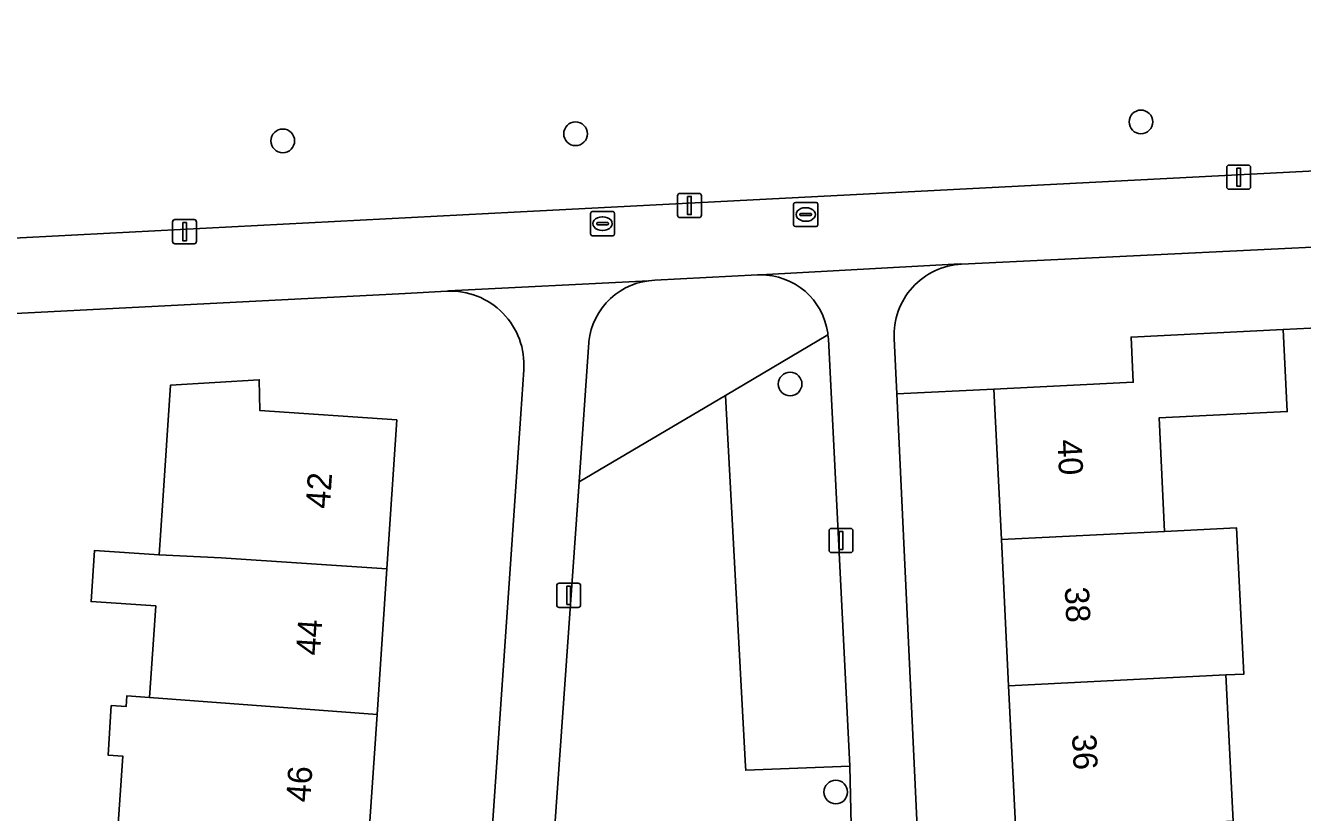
# Model space of a CAD drawing. Extents: x 161084 to 161928, y 385354 to 386522.
# Drawn here: x 161717 to 161769.8, y 386299.9 to 386332.5 of the extents above; entities that cross this region are included whole.
import ezdxf

# ---------------------------------------------------------------- set-up
doc = ezdxf.new("R2010")
doc.units = 0
for name, color, linetype in [('IMGEO_Boom', 7, 'Continuous'), ('IMGEO_Erf', 7, 'Continuous'), ('IMGEO_Groenvoorziening', 7, 'Continuous'), ('IMGEO_Lichtmast', 7, 'Continuous'), ('IMGEO_Muur', 7, 'Continuous'), ('IMGEO_Pand', 7, 'Continuous'), ('IMGEO_Pand_nummerreeks', 7, 'Continuous'), ('IMGEO_Rioolput', 7, 'Continuous'), ('IMGEO_Voetpad_open', 7, 'Continuous')]:
    doc.layers.add(name, color=color, linetype=linetype)

msp = doc.modelspace()

# ---------------------------------------------------------------- linework, layer by layer
at = {"layer": 'IMGEO_Boom'}
for centre in [(161763.128, 386328.47), (161727.621, 386327.685), (161739.736, 386327.978), (161748.612, 386317.624), (161750.501, 386300.743)]:
    msp.add_circle(centre, 0.489, dxfattribs=at)
at = {"layer": 'IMGEO_Erf'}
for points in [[(161734.409, 386321.465), (161732.689, 386321.376), (161710.354, 386320.219)], [(161775.799, 386320.206), (161769.013, 386319.876), (161769.179, 386316.481), (161763.876, 386316.223), (161764.109, 386311.525), (161767.087, 386311.672), (161767.387, 386305.625), (161766.644, 386305.588), (161766.944, 386299.542)], [(161712.5, 386278.044), (161721.841, 386278.563), (161722.23, 386270.869), (161732.058, 386271.387), (161732.292, 386271.41), (161732.523, 386271.453), (161732.749, 386271.517), (161732.969, 386271.601), (161733.18, 386271.704), (161733.381, 386271.825), (161733.571, 386271.964), (161733.747, 386272.12), (161733.909, 386272.291), (161734.055, 386272.475), (161734.184, 386272.672), (161734.295, 386272.879), (161734.387, 386273.095), (161734.459, 386273.319), (161734.51, 386273.548), (161734.542, 386273.781), (161734.546, 386273.839), (161734.925, 386279.361), (161737.424, 386315.789), (161737.59, 386318.214)], [(161720.758, 386298.614), (161721, 386302.23), (161720.391, 386302.271), (161720.528, 386304.318), (161721.137, 386304.277), (161721.167, 386304.718), (161722.112, 386304.648), (161722.367, 386308.447), (161719.688, 386308.626), (161719.829, 386310.73), (161722.507, 386310.551), (161722.644, 386312.593), (161722.977, 386317.581), (161726.65, 386317.8), (161726.668, 386316.531), (161732.338, 386316.14), (161731.925, 386309.973), (161731.522, 386303.946), (161731.119, 386297.92)], [(161757.951, 386299.097), (161757.652, 386305.143), (161757.353, 386311.191), (161757.045, 386317.414), (161753.029, 386317.215), (161755.137, 386272.229)]]:
    msp.add_lwpolyline(points, dxfattribs=at)
msp.add_arc((161734.562, 386318.433), 3.036, 355.8676, 92.8854, dxfattribs=at)
at = {"layer": 'IMGEO_Groenvoorziening'}
for points in [[(161770.443, 386331.912), (161771.946, 386331.948), (161771.741, 386335.293), (161766.755, 386335.169), (161766.729, 386336.162), (161712.996, 386334.367), (161713.072, 386336.352), (161700.558, 386335.87), (161700.839, 386328.558), (161701.918, 386328.595), (161702.136, 386322.917), (161737.195, 386324.733), (161770.615, 386326.464)], [(161745.941, 386317.153), (161750.179, 386319.655), (161750.17, 386319.744), (161750.124, 386319.99), (161750.055, 386320.23), (161749.965, 386320.464), (161749.855, 386320.689), (161749.725, 386320.903), (161749.577, 386321.104), (161749.411, 386321.291), (161749.229, 386321.463), (161749.032, 386321.618), (161748.822, 386321.755), (161748.601, 386321.872), (161748.371, 386321.969), (161748.132, 386322.045), (161747.888, 386322.1), (161747.64, 386322.132), (161747.39, 386322.143), (161747.258, 386322.139), (161743.018, 386321.92), (161742.765, 386321.9), (161742.514, 386321.857), (161742.268, 386321.793), (161742.029, 386321.706), (161741.799, 386321.598), (161741.579, 386321.471), (161741.372, 386321.324), (161741.178, 386321.159), (161741, 386320.978), (161740.839, 386320.781), (161740.696, 386320.571), (161740.572, 386320.349), (161740.469, 386320.117), (161740.387, 386319.876), (161740.327, 386319.629), (161740.289, 386319.378), (161740.285, 386319.342), (161739.88, 386313.574)], [(161750.195, 386319.495), (161750.179, 386319.655), (161745.941, 386317.153), (161746.772, 386301.803), (161746.777, 386301.641), (161751.089, 386301.817)]]:
    msp.add_lwpolyline(points, close=True, dxfattribs=at)
for points in [[(161752.916, 386319.502), (161753.029, 386317.215), (161757.045, 386317.414), (161762.811, 386317.7), (161762.72, 386319.569), (161769.013, 386319.876), (161775.799, 386320.206), (161775.636, 386323.553), (161755.707, 386322.584)], [(161751.137, 386299.367), (161751.089, 386301.817), (161746.777, 386301.641), (161746.772, 386301.803), (161745.941, 386317.153), (161739.88, 386313.574), (161738.732, 386297.208)]]:
    msp.add_lwpolyline(points, dxfattribs=at)
msp.add_arc((161755.849, 386319.651), 2.936, 92.7644, 182.9088, dxfattribs=at)
at = {"layer": 'IMGEO_Lichtmast'}
for p, q in [((161766.677, 386325.786), (161766.677, 386326.586)), ((161766.677, 386326.586), (161766.677, 386325.786)), ((161766.777, 386326.686), (161767.567, 386326.686)), ((161767.567, 386326.686), (161766.777, 386326.686)), ((161767.667, 386326.586), (161767.667, 386325.786)), ((161767.667, 386325.786), (161767.667, 386326.586)), ((161744.053, 386325.509), (161744.843, 386325.509)), ((161744.843, 386325.509), (161744.053, 386325.509)), ((161767.567, 386325.686), (161766.777, 386325.686)), ((161766.777, 386325.686), (161767.567, 386325.686)), ((161743.953, 386324.609), (161743.953, 386325.409)), ((161743.953, 386325.409), (161743.953, 386324.609)), ((161744.943, 386325.409), (161744.943, 386324.609)), ((161744.943, 386324.609), (161744.943, 386325.409)), ((161723.162, 386324.428), (161723.952, 386324.428)), ((161723.952, 386324.428), (161723.162, 386324.428)), ((161744.843, 386324.509), (161744.053, 386324.509)), ((161744.053, 386324.509), (161744.843, 386324.509)), ((161723.062, 386323.528), (161723.062, 386324.328)), ((161723.062, 386324.328), (161723.062, 386323.528)), ((161724.052, 386324.328), (161724.052, 386323.528)), ((161724.052, 386323.528), (161724.052, 386324.328)), ((161723.952, 386323.428), (161723.162, 386323.428)), ((161723.162, 386323.428), (161723.952, 386323.428)), ((161750.222, 386310.752), (161750.222, 386311.552)), ((161750.222, 386311.552), (161750.222, 386310.752)), ((161750.322, 386311.652), (161751.112, 386311.652)), ((161751.112, 386311.652), (161750.322, 386311.652)), ((161751.212, 386311.552), (161751.212, 386310.752)), ((161751.212, 386310.752), (161751.212, 386311.552)), ((161751.112, 386310.652), (161750.322, 386310.652)), ((161750.322, 386310.652), (161751.112, 386310.652)), ((161738.956, 386308.48), (161738.956, 386309.28)), ((161738.956, 386309.28), (161738.956, 386308.48)), ((161739.056, 386309.38), (161739.846, 386309.38)), ((161739.846, 386309.38), (161739.056, 386309.38)), ((161739.946, 386309.28), (161739.946, 386308.48)), ((161739.946, 386308.48), (161739.946, 386309.28)), ((161739.846, 386308.38), (161739.056, 386308.38)), ((161739.056, 386308.38), (161739.846, 386308.38))]:
    msp.add_line(p, q, dxfattribs=at)
for points in [[(161767.097, 386326.561), (161767.247, 386326.561), (161767.247, 386325.811), (161767.097, 386325.811), (161767.097, 386326.561)], [(161744.373, 386325.384), (161744.523, 386325.384), (161744.523, 386324.634), (161744.373, 386324.634), (161744.373, 386325.384)], [(161723.482, 386324.303), (161723.632, 386324.303), (161723.632, 386323.553), (161723.482, 386323.553), (161723.482, 386324.303)], [(161750.642, 386311.527), (161750.792, 386311.527), (161750.792, 386310.777), (161750.642, 386310.777), (161750.642, 386311.527)], [(161739.376, 386309.255), (161739.526, 386309.255), (161739.526, 386308.505), (161739.376, 386308.505), (161739.376, 386309.255)]]:
    msp.add_lwpolyline(points, dxfattribs=at)
for centre, start, end in [((161766.777, 386326.586), 90, 180), ((161766.777, 386326.586), 90, 180), ((161767.567, 386326.586), 0, 90), ((161767.567, 386326.586), 360, 90), ((161744.053, 386325.409), 90, 180), ((161744.053, 386325.409), 90, 180), ((161744.843, 386325.409), 0, 90), ((161744.843, 386325.409), 360, 90), ((161766.777, 386325.786), 180, 270), ((161766.777, 386325.786), 180, 270), ((161767.567, 386325.786), 270, 0), ((161767.567, 386325.786), 270, 0), ((161723.162, 386324.328), 90, 180), ((161723.162, 386324.328), 90, 180), ((161723.952, 386324.328), 0, 90), ((161723.952, 386324.328), 360, 90), ((161744.053, 386324.609), 180, 270), ((161744.053, 386324.609), 180, 270), ((161744.843, 386324.609), 270, 0), ((161744.843, 386324.609), 270, 0), ((161723.162, 386323.528), 180, 270), ((161723.162, 386323.528), 180, 270), ((161723.952, 386323.528), 270, 0), ((161723.952, 386323.528), 270, 0), ((161750.322, 386311.552), 90, 180), ((161750.322, 386311.552), 90, 180), ((161751.112, 386311.552), 0, 90), ((161751.112, 386311.552), 360, 90), ((161750.322, 386310.752), 180, 270), ((161750.322, 386310.752), 180, 270), ((161751.112, 386310.752), 270, 0), ((161751.112, 386310.752), 270, 0), ((161739.056, 386309.28), 90, 180), ((161739.056, 386309.28), 90, 180), ((161739.846, 386309.28), 0, 90), ((161739.846, 386309.28), 360, 90), ((161739.056, 386308.48), 180, 270), ((161739.056, 386308.48), 180, 270), ((161739.846, 386308.48), 270, 0), ((161739.846, 386308.48), 270, 0)]:
    msp.add_arc(centre, 0.1, start, end, dxfattribs=at)
at = {"layer": 'IMGEO_Muur'}
msp.add_lwpolyline([(161732.689, 386321.376), (161710.354, 386320.219)], dxfattribs=at)
at = {"layer": 'IMGEO_Pand'}
for points in [[(161762.72, 386319.569), (161762.811, 386317.7), (161757.045, 386317.414), (161757.353, 386311.191), (161764.109, 386311.525), (161763.876, 386316.223), (161769.179, 386316.481), (161769.013, 386319.876)], [(161722.977, 386317.581), (161722.644, 386312.593), (161722.507, 386310.551), (161725.071, 386310.432), (161731.925, 386309.973), (161732.338, 386316.14), (161726.668, 386316.531), (161726.65, 386317.8)], [(161757.353, 386311.191), (161757.652, 386305.143), (161766.644, 386305.588), (161767.387, 386305.625), (161767.087, 386311.672), (161764.109, 386311.525)], [(161731.925, 386309.973), (161725.071, 386310.432), (161722.507, 386310.551), (161719.829, 386310.73), (161719.688, 386308.626), (161722.367, 386308.447), (161722.112, 386304.648), (161731.522, 386303.946)], [(161757.652, 386305.143), (161757.951, 386299.097), (161766.944, 386299.542), (161766.644, 386305.588)], [(161731.522, 386303.946), (161722.112, 386304.648), (161721.167, 386304.718), (161721.137, 386304.277), (161720.528, 386304.318), (161720.391, 386302.271), (161721, 386302.23), (161720.758, 386298.614), (161723.934, 386298.401), (161724.283, 386298.378), (161731.119, 386297.92)]]:
    msp.add_lwpolyline(points, close=True, dxfattribs=at)
at = {"layer": 'IMGEO_Rioolput'}
for p, q in [((161748.758, 386324.213), (161748.758, 386325.065)), ((161748.833, 386325.139), (161749.685, 386325.139)), ((161749.246, 386324.919), (161749.271, 386324.919)), ((161749.759, 386325.065), (161749.759, 386324.213)), ((161740.352, 386323.834), (161740.352, 386324.686)), ((161740.427, 386324.76), (161741.279, 386324.76)), ((161740.84, 386324.54), (161740.865, 386324.54)), ((161741.353, 386324.686), (161741.353, 386323.834)), ((161749.017, 386324.633), (161749.017, 386324.645)), ((161749.455, 386324.596), (161749.057, 386324.596)), ((161749.06, 386324.682), (161749.458, 386324.682)), ((161749.501, 386324.645), (161749.501, 386324.633)), ((161740.611, 386324.254), (161740.611, 386324.266)), ((161741.049, 386324.217), (161740.651, 386324.217)), ((161740.654, 386324.303), (161741.052, 386324.303)), ((161740.863, 386323.98), (161740.838, 386323.98)), ((161741.095, 386324.266), (161741.095, 386324.254)), ((161749.685, 386324.139), (161748.833, 386324.139)), ((161749.269, 386324.359), (161749.244, 386324.359)), ((161741.279, 386323.76), (161740.427, 386323.76))]:
    msp.add_line(p, q, dxfattribs=at)
for points in [[(161748.758, 386324.213), (161748.758, 386325.065)], [(161748.833, 386325.139), (161749.685, 386325.139)], [(161749.759, 386325.065), (161749.759, 386324.213)], [(161740.352, 386323.834), (161740.352, 386324.686)], [(161740.427, 386324.76), (161741.279, 386324.76)], [(161741.353, 386324.686), (161741.353, 386323.834)], [(161749.685, 386324.139), (161748.833, 386324.139)], [(161741.279, 386323.76), (161740.427, 386323.76)]]:
    msp.add_lwpolyline(points, dxfattribs=at)
for centre, radius, start, end in [((161748.835, 386325.063), 0.0765, 91.552, 178.448), ((161748.835, 386325.063), 0.0765, 91.552, 178.448), ((161749.683, 386325.063), 0.0765, 1.552, 88.448), ((161749.683, 386325.063), 0.0765, 1.552, 88.448), ((161740.429, 386324.684), 0.0765, 91.552, 178.448), ((161740.429, 386324.684), 0.0765, 91.552, 178.448), ((161741.277, 386324.684), 0.0765, 1.552, 88.448), ((161741.277, 386324.684), 0.0765, 1.552, 88.448), ((161749.057, 386324.642), 0.0403, 85.8775, 175.7526), ((161749.054, 386324.632), 0.0366, 178.938, 274.7102), ((161749.458, 386324.639), 0.043, 264.8664, 352.4533), ((161749.462, 386324.644), 0.0386, 1.7309, 96.639), ((161740.651, 386324.263), 0.0403, 85.8775, 175.7526), ((161740.648, 386324.253), 0.0366, 178.938, 274.7102), ((161741.052, 386324.26), 0.043, 264.8664, 352.4533), ((161741.056, 386324.265), 0.0386, 1.7309, 96.639), ((161748.835, 386324.215), 0.0765, 181.552, 268.448), ((161748.835, 386324.215), 0.0765, 181.552, 268.448), ((161749.683, 386324.215), 0.0765, 271.552, 358.448), ((161749.683, 386324.215), 0.0765, 271.552, 358.448), ((161740.429, 386323.836), 0.0765, 181.552, 268.448), ((161740.429, 386323.836), 0.0765, 181.552, 268.448), ((161741.277, 386323.836), 0.0765, 271.552, 358.448), ((161741.277, 386323.836), 0.0765, 271.552, 358.448)]:
    msp.add_arc(centre, radius, start, end, dxfattribs=at)
for centre, major_axis, ratio, start_param, end_param in [((161749.245, 386324.639), (-0.387, 0.002), 0.722429, 4.712389, 7.853982), ((161749.27, 386324.639), (-0.39, 0.002), 0.717154, 1.570796, 4.712389), ((161740.839, 386324.26), (-0.387, 0.002), 0.722429, 4.712389, 7.853982), ((161740.864, 386324.26), (-0.39, 0.002), 0.717154, 1.570796, 4.712389)]:
    msp.add_ellipse(centre, major_axis=major_axis, ratio=ratio, start_param=start_param, end_param=end_param, dxfattribs=at)
at = {"layer": 'IMGEO_Voetpad_open'}
for points in [[(161710.354, 386320.219), (161732.689, 386321.376), (161734.409, 386321.465), (161734.476, 386321.474), (161742.765, 386321.9), (161743.018, 386321.92), (161747.258, 386322.139), (161747.39, 386322.143), (161755.653, 386322.591), (161755.707, 386322.584), (161775.636, 386323.553), (161772.118, 386326.539), (161770.615, 386326.464), (161737.195, 386324.733), (161702.136, 386322.917)], [(161755.707, 386322.584), (161755.653, 386322.591), (161747.39, 386322.143), (161747.64, 386322.132), (161747.888, 386322.1), (161748.132, 386322.045), (161748.371, 386321.969), (161748.601, 386321.872), (161748.822, 386321.755), (161749.032, 386321.618), (161749.229, 386321.463), (161749.411, 386321.291), (161749.577, 386321.104), (161749.725, 386320.903), (161749.855, 386320.689), (161749.965, 386320.464), (161750.055, 386320.23), (161750.124, 386319.99), (161750.17, 386319.744), (161750.179, 386319.655), (161750.195, 386319.495), (161751.089, 386301.817), (161751.137, 386299.367)], [(161738.732, 386297.208), (161739.88, 386313.574), (161740.285, 386319.342), (161740.289, 386319.378), (161740.327, 386319.629), (161740.387, 386319.876), (161740.469, 386320.117), (161740.572, 386320.349), (161740.696, 386320.571), (161740.839, 386320.781), (161741, 386320.978), (161741.178, 386321.159), (161741.372, 386321.324), (161741.579, 386321.471), (161741.799, 386321.598), (161742.029, 386321.706), (161742.268, 386321.793), (161742.514, 386321.857), (161742.765, 386321.9), (161734.476, 386321.474), (161734.409, 386321.465)], [(161753.029, 386317.215), (161752.916, 386319.502)], [(161737.59, 386318.214), (161737.424, 386315.789), (161734.925, 386279.361), (161734.546, 386273.839), (161734.542, 386273.781), (161734.51, 386273.548), (161734.459, 386273.319), (161734.387, 386273.095), (161734.295, 386272.879), (161734.184, 386272.672), (161734.055, 386272.475), (161733.909, 386272.291), (161733.747, 386272.12), (161733.571, 386271.964), (161733.381, 386271.825), (161733.18, 386271.704), (161732.969, 386271.601), (161732.749, 386271.517), (161732.523, 386271.453), (161732.292, 386271.41), (161739.77, 386271.526), (161739.916, 386271.548)], [(161749.951, 386271.977), (161755.137, 386272.229), (161753.029, 386317.215)]]:
    msp.add_lwpolyline(points, dxfattribs=at)
for centre, radius, start, end in [((161755.849, 386319.651), 2.936, 92.7644, 182.9088), ((161734.562, 386318.433), 3.036, 355.8676, 92.8854)]:
    msp.add_arc(centre, radius, start, end, dxfattribs=at)

# ---------------------------------------------------------------- texts
at = {"layer": 'IMGEO_Pand_nummerreeks'}
for s, rotation, p in [('40', 272.8329, (161759.671, 386315.313)), ('42', 86.1726, (161729.565, 386312.444)), ('38', 272.8329, (161759.973, 386309.216)), ('44', 86.1729, (161729.159, 386306.373)), ('36', 272.8329, (161760.275, 386303.121)), ('46', 86.1729, (161728.753, 386300.299))]:
    msp.add_text(s, height=1, rotation=rotation, dxfattribs=at).set_placement(p)

doc.saveas('drawing.dxf')
